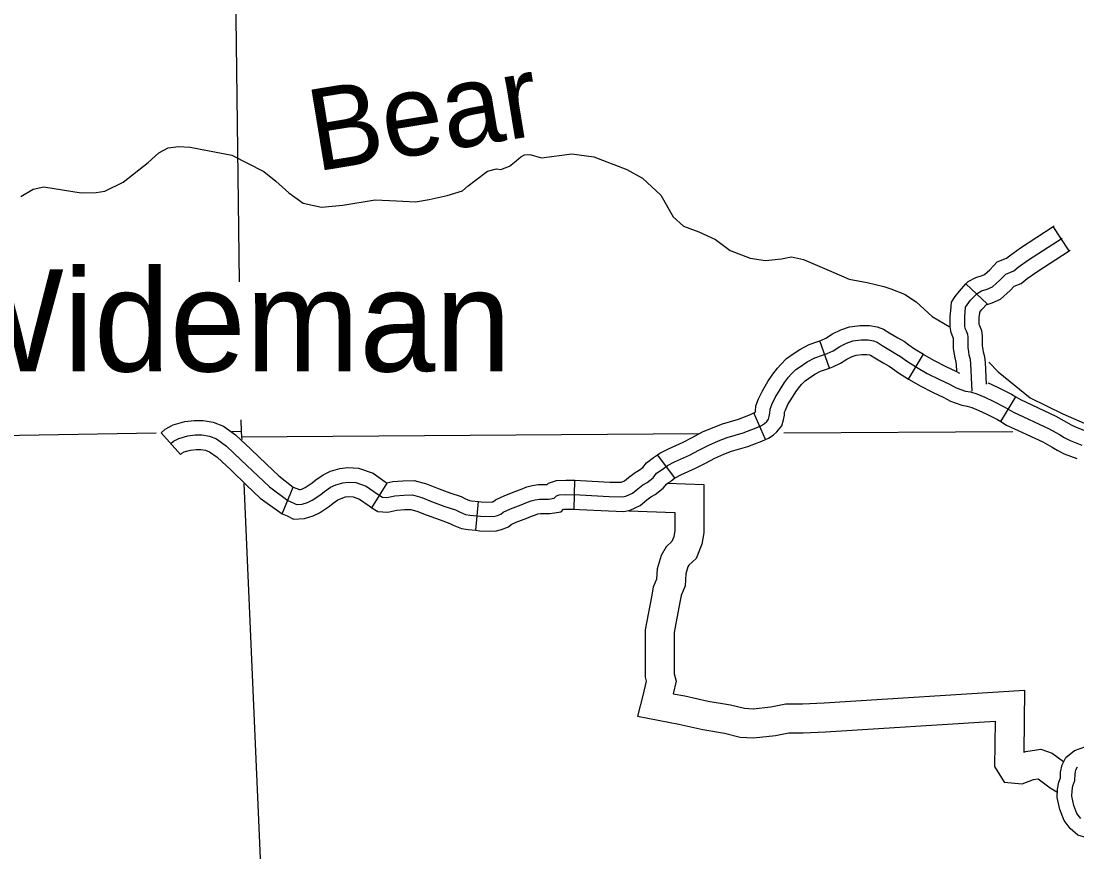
# Model space of a CAD drawing. Extents: x 1377389 to 1380723, y 1168351 to 1170484.
# Drawn here: x 1379498.1 to 1379607.3, y 1169386.1 to 1169472.1 of the extents above; entities that cross this region are included whole.
import ezdxf

# ---------------------------------------------------------------- set-up
doc = ezdxf.new("R2010")
doc.units = 0
doc.layers.add('B_Fill', color=7, linetype='Continuous')

msp = doc.modelspace()

# ---------------------------------------------------------------- linework, layer by layer
at = {"layer": 'B_Fill'}
for p, q in [((1379606.51, 1169448.32), (1379604.88, 1169450.84)), ((1379598.03, 1169442.84), (1379595.84, 1169444.89)), ((1379581.73, 1169436.17), (1379580.72, 1169439)), ((1379589.89, 1169435.05), (1379591.46, 1169437.61)), ((1379599.46, 1169430.64), (1379601.01, 1169433.21)), ((1379575.09, 1169428.79), (1379573.89, 1169431.54)), ((1379514.55, 1169427.24), (1379512.55, 1169429.49)), ((1379565.72, 1169424.81), (1379563.92, 1169427.21)), ((1379525.09, 1169421.09), (1379526.23, 1169423.87)), ((1379534.37, 1169421.73), (1379535.96, 1169424.27)), ((1379555.3, 1169421.57), (1379555.37, 1169424.57)), ((1379545.13, 1169419.39), (1379545.41, 1169422.38))]:
    msp.add_line(p, q, dxfattribs=at)
for points in [[(1379519.89, 1169505.3), (1379520.64, 1169445.12)], [(1379508.64, 1169455.42), (1379511.2, 1169457.48), (1379512.33, 1169458.47), (1379513.28, 1169458.98), (1379514.35, 1169459.13), (1379515.55, 1169459.04), (1379519.89, 1169458.24), (1379523.18, 1169456.52), (1379524.44, 1169455.52), (1379525.76, 1169454.31), (1379527.26, 1169453.27), (1379529.15, 1169452.84), (1379531.35, 1169453.06), (1379534.69, 1169453.59), (1379536.93, 1169453.49), (1379538.89, 1169453.38), (1379540.28, 1169453.62), (1379542.15, 1169454.04), (1379543.74, 1169454.52), (1379544.32, 1169455.06), (1379545.07, 1169455.6), (1379546.32, 1169456.56), (1379547.27, 1169456.82), (1379547.71, 1169456.75), (1379548.62, 1169457.1), (1379549.29, 1169457.64), (1379549.79, 1169458.06), (1379550.15, 1169458.27), (1379550.71, 1169458.28), (1379551.92, 1169457.95), (1379555.06, 1169458.36), (1379557.35, 1169458.06), (1379560.74, 1169456.75), (1379562.37, 1169455.83), (1379564.25, 1169454.08), (1379565.55, 1169451.83), (1379566.62, 1169450.86), (1379568.19, 1169450.3), (1379569.93, 1169449.5), (1379571.45, 1169448.34), (1379573.51, 1169447.55), (1379575.11, 1169447.32), (1379576.75, 1169447.48), (1379577.78, 1169447.71), (1379579.03, 1169447.43), (1379581.94, 1169446.18), (1379583.76, 1169445.39), (1379585.61, 1169445.04), (1379587.34, 1169444.64), (1379588.06, 1169444.38), (1379589.48, 1169443.82), (1379590.7, 1169443.05), (1379592.34, 1169441.53), (1379594.09, 1169440.5)], [(1379498.05, 1169453.95), (1379499.32, 1169454.7), (1379500.41, 1169454.93), (1379504.28, 1169454.34), (1379505.82, 1169454.36), (1379506.73, 1169454.51), (1379508.64, 1169455.42)], [(1379595.84, 1169444.89), (1379596.06, 1169445.13), (1379596.88, 1169445.57), (1379597.52, 1169445.76), (1379597.77, 1169445.87), (1379598.31, 1169446.35), (1379599.08, 1169447.18), (1379600.03, 1169447.56), (1379600.35, 1169447.82), (1379601.48, 1169448.64), (1379604.88, 1169450.84)], [(1379604.88, 1169450.84), (1379604.98, 1169450.9)], [(1379596.48, 1169433.8), (1379596.36, 1169436.64), (1379596.31, 1169437.06), (1379596.19, 1169437.53), (1379596.14, 1169437.87), (1379596.06, 1169438.33), (1379596.06, 1169438.97), (1379596.06, 1169439.39), (1379596.02, 1169439.65), (1379595.89, 1169439.99), (1379595.76, 1169440.28), (1379595.72, 1169440.54), (1379595.72, 1169441.51), (1379595.76, 1169441.98), (1379595.81, 1169442.48), (1379595.98, 1169442.74), (1379596.31, 1169443.2), (1379596.99, 1169443.92), (1379597.46, 1169444.18), (1379598.05, 1169444.35), (1379598.6, 1169444.6), (1379599.36, 1169445.28), (1379599.95, 1169445.91), (1379600.8, 1169446.25), (1379601.26, 1169446.63), (1379602.32, 1169447.4), (1379605.79, 1169449.64)], [(1379597.92, 1169442.72), (1379598.03, 1169442.78), (1379598.57, 1169442.94), (1379599.43, 1169443.33), (1379600.41, 1169444.2), (1379600.82, 1169444.65), (1379601.57, 1169444.95), (1379602.18, 1169445.44), (1379603.17, 1169446.16), (1379606.51, 1169448.32)], [(1379606.51, 1169448.32), (1379606.61, 1169448.38)], [(1379594.89, 1169435.88), (1379594.86, 1169436.53), (1379594.83, 1169436.79), (1379594.71, 1169437.24), (1379594.66, 1169437.64), (1379594.56, 1169438.2), (1379594.56, 1169438.97), (1379594.56, 1169439.26), (1379594.5, 1169439.43), (1379594.31, 1169439.86), (1379594.22, 1169440.41), (1379594.22, 1169441.58), (1379594.27, 1169442.11), (1379594.34, 1169442.99), (1379594.74, 1169443.6), (1379595.16, 1169444.16), (1379595.84, 1169444.89)], [(1379597.95, 1169434.52), (1379597.85, 1169436.75), (1379597.79, 1169437.34), (1379597.66, 1169437.82), (1379597.63, 1169438.1), (1379597.56, 1169438.47), (1379597.56, 1169438.97), (1379597.56, 1169439.52), (1379597.47, 1169440.04), (1379597.28, 1169440.54), (1379597.22, 1169440.69), (1379597.22, 1169441.44), (1379597.26, 1169441.85), (1379597.27, 1169441.97), (1379597.47, 1169442.25), (1379598.03, 1169442.84)], [(1379580.72, 1169439), (1379580.9, 1169439.06), (1379581.35, 1169439.29), (1379582.04, 1169439.74), (1379582.91, 1169440.15), (1379583.78, 1169440.47), (1379584.89, 1169440.6), (1379585.87, 1169440.6), (1379586.67, 1169440.45), (1379587.3, 1169440.22), (1379587.97, 1169439.8), (1379588.79, 1169439.31), (1379589.47, 1169438.92), (1379589.94, 1169438.6), (1379590.52, 1169438.18), (1379591.46, 1169437.61)], [(1379525.66, 1169422.48), (1379526.23, 1169422.24), (1379526.57, 1169422.07), (1379527.15, 1169422.11), (1379527.72, 1169422.28), (1379528.2, 1169422.51), (1379529.08, 1169423.09), (1379529.45, 1169423.4), (1379530.1, 1169423.84), (1379530.64, 1169424.11), (1379531.35, 1169424.31), (1379531.93, 1169424.38), (1379532.71, 1169424.35), (1379533.79, 1169423.97), (1379534.91, 1169423.16), (1379535.45, 1169422.82), (1379535.93, 1169422.79), (1379536.74, 1169422.96), (1379537.66, 1169423.02), (1379538.57, 1169423.06), (1379539.52, 1169422.79), (1379540.54, 1169422.38), (1379541.93, 1169421.87), (1379543.01, 1169421.5), (1379543.42, 1169421.29), (1379544.06, 1169421.02), (1379544.5, 1169420.95), (1379545.59, 1169420.85), (1379546.94, 1169420.82), (1379547.35, 1169420.92), (1379547.72, 1169421.06), (1379547.96, 1169421.26), (1379548.71, 1169421.6), (1379549.83, 1169422.04), (1379550.31, 1169422.24), (1379550.85, 1169422.45), (1379551.26, 1169422.55), (1379551.7, 1169422.62), (1379552.65, 1169422.62), (1379553.22, 1169422.72), (1379553.46, 1169422.96), (1379553.76, 1169423.06), (1379554.44, 1169423.09), (1379555.9, 1169423.06), (1379558.92, 1169422.89), (1379560.31, 1169422.85), (1379560.64, 1169422.92), (1379561.32, 1169423.23), (1379561.87, 1169423.7), (1379562.41, 1169424.11), (1379562.85, 1169424.35), (1379563.46, 1169424.82), (1379563.83, 1169425.3), (1379564.41, 1169425.7), (1379564.95, 1169426.11), (1379565.69, 1169426.48), (1379567.22, 1169427.16), (1379568.2, 1169427.67), (1379569.22, 1169428.21), (1379570.24, 1169428.65), (1379571.12, 1169428.99), (1379572.78, 1169429.47), (1379574.13, 1169430.01), (1379574.68, 1169430.25), (1379574.98, 1169430.45), (1379575.22, 1169430.66), (1379575.42, 1169430.89), (1379575.49, 1169431.16), (1379575.56, 1169431.5), (1379575.59, 1169431.94), (1379575.76, 1169432.42), (1379576.1, 1169433.13), (1379576.61, 1169433.98), (1379577.08, 1169434.69), (1379577.49, 1169435.24), (1379577.76, 1169435.54), (1379578.24, 1169436.02), (1379578.71, 1169436.35), (1379579.42, 1169436.83), (1379580.2, 1169437.24), (1379581.01, 1169437.51), (1379581.49, 1169437.68), (1379582.1, 1169437.98), (1379582.78, 1169438.42), (1379583.49, 1169438.76), (1379584.13, 1169439), (1379584.98, 1169439.1), (1379585.73, 1169439.1), (1379586.27, 1169439), (1379586.64, 1169438.87), (1379587.18, 1169438.53), (1379588.03, 1169438.02), (1379588.67, 1169437.64), (1379589.08, 1169437.37), (1379589.69, 1169436.93), (1379590.74, 1169436.29), (1379591.83, 1169435.64), (1379593.11, 1169435), (1379594.13, 1169434.52), (1379594.84, 1169434.15), (1379595.81, 1169433.81)], [(1379573.89, 1169431.54), (1379573.95, 1169431.57), (1379574.05, 1169431.64), (1379574.07, 1169431.71), (1379574.11, 1169432.26), (1379574.37, 1169433), (1379574.78, 1169433.84), (1379575.34, 1169434.78), (1379575.86, 1169435.56), (1379576.33, 1169436.18), (1379576.67, 1169436.57), (1379577.26, 1169437.16), (1379577.86, 1169437.59), (1379578.66, 1169438.12), (1379579.61, 1169438.62), (1379580.52, 1169438.93), (1379580.72, 1169439)], [(1379581.73, 1169436.17), (1379582.08, 1169436.3), (1379582.85, 1169436.68), (1379583.51, 1169437.11), (1379584.07, 1169437.38), (1379584.49, 1169437.53), (1379585.07, 1169437.6), (1379585.59, 1169437.6), (1379585.87, 1169437.55), (1379585.98, 1169437.51), (1379586.4, 1169437.25), (1379587.27, 1169436.72), (1379587.88, 1169436.37), (1379588.23, 1169436.14), (1379588.86, 1169435.68), (1379589.89, 1169435.05)], [(1379591.46, 1169437.61), (1379591.52, 1169437.57), (1379592.55, 1169436.96), (1379593.77, 1169436.35), (1379594.8, 1169435.87), (1379595.17, 1169435.67)], [(1379598.22, 1169436.79), (1379599.17, 1169435.78), (1379602.48, 1169433.11), (1379605.85, 1169431.44), (1379609.16, 1169430)], [(1379575.09, 1169428.79), (1379575.4, 1169428.93), (1379575.89, 1169429.25), (1379576.28, 1169429.59), (1379576.79, 1169430.19), (1379576.95, 1169430.84), (1379577.05, 1169431.3), (1379577.07, 1169431.63), (1379577.15, 1169431.84), (1379577.42, 1169432.42), (1379577.88, 1169433.18), (1379578.31, 1169433.83), (1379578.65, 1169434.29), (1379578.85, 1169434.51), (1379579.21, 1169434.87), (1379579.56, 1169435.12), (1379580.19, 1169435.54), (1379580.79, 1169435.85), (1379581.5, 1169436.09), (1379581.73, 1169436.17)], [(1379589.89, 1169435.05), (1379589.97, 1169435), (1379591.11, 1169434.33), (1379592.46, 1169433.65), (1379593.47, 1169433.18), (1379594.24, 1169432.77), (1379595.42, 1169432.36), (1379595.95, 1169432.25), (1379596.45, 1169432.1), (1379597.17, 1169431.79), (1379598.01, 1169431.41), (1379599.09, 1169430.87), (1379599.46, 1169430.64)], [(1379598.1, 1169434.66), (1379598.38, 1169434.54), (1379599.31, 1169434.11), (1379600.54, 1169433.5), (1379601.01, 1169433.21)], [(1379595.81, 1169433.81), (1379596.32, 1169433.71), (1379596.96, 1169433.51), (1379597.78, 1169433.17), (1379598.66, 1169432.76), (1379599.81, 1169432.18), (1379600.76, 1169431.61), (1379604.46, 1169429.88), (1379605.51, 1169429.3), (1379606.01, 1169428.99), (1379606.62, 1169428.69), (1379607.84, 1169428.21)], [(1379601.01, 1169433.21), (1379601.47, 1169432.93), (1379605.13, 1169431.21), (1379606.25, 1169430.6), (1379606.74, 1169430.31), (1379607.23, 1169430.06), (1379608.39, 1169429.61)], [(1379563.92, 1169427.21), (1379564.16, 1169427.39), (1379565.05, 1169427.84), (1379566.57, 1169428.51), (1379567.51, 1169429), (1379568.57, 1169429.57), (1379569.67, 1169430.04), (1379570.64, 1169430.42), (1379572.29, 1169430.89), (1379573.55, 1169431.39), (1379573.89, 1169431.54)], [(1379512.55, 1169429.49), (1379512.98, 1169429.86), (1379513.82, 1169430.31), (1379515.02, 1169430.64), (1379515.99, 1169430.76), (1379516.91, 1169430.76), (1379517.95, 1169430.59), (1379519.01, 1169430.17), (1379520.27, 1169429.27), (1379521.85, 1169427.79), (1379523.46, 1169426.25)], [(1379520.82, 1169430.81), (1379520.84, 1169429.62), (1379520.89, 1169429.08), (1379520.9, 1169428.8)], [(1379599.46, 1169430.64), (1379600.05, 1169430.28), (1379603.78, 1169428.54), (1379604.76, 1169428), (1379605.29, 1169427.68), (1379606.02, 1169427.32), (1379607.3, 1169426.82)], [(1379512.06, 1169429.46), (1379469.58, 1169428.72)], [(1379513.55, 1169428.36), (1379513.84, 1169428.62), (1379514.38, 1169428.91), (1379515.31, 1169429.17), (1379516.08, 1169429.26), (1379516.78, 1169429.26), (1379517.55, 1169429.13), (1379518.29, 1169428.85), (1379519.32, 1169428.11), (1379520.82, 1169426.7), (1379523.77, 1169423.88), (1379525.66, 1169422.48)], [(1379520.84, 1169429.62), (1379519.86, 1169429.6)], [(1379520.84, 1169429.62), (1379520.01, 1169429.6)], [(1379520.89, 1169429.08), (1379568.19, 1169429.41)], [(1379576.99, 1169429.47), (1379600.7, 1169429.63)], [(1379565.72, 1169424.81), (1379565.74, 1169424.83), (1379566.34, 1169425.13), (1379567.87, 1169425.81), (1379568.9, 1169426.34), (1379569.87, 1169426.86), (1379570.8, 1169427.27), (1379571.59, 1169427.57), (1379573.26, 1169428.05), (1379574.71, 1169428.63), (1379575.09, 1169428.79)], [(1379514.55, 1169427.24), (1379514.7, 1169427.38), (1379514.94, 1169427.51), (1379515.6, 1169427.69), (1379516.17, 1169427.76), (1379516.66, 1169427.76), (1379517.15, 1169427.68), (1379517.57, 1169427.52), (1379518.36, 1169426.95), (1379519.79, 1169425.61), (1379521.39, 1169424.08)], [(1379555.37, 1169424.57), (1379555.96, 1169424.56), (1379558.98, 1169424.39), (1379560.18, 1169424.36), (1379560.18, 1169424.36), (1379560.5, 1169424.5), (1379560.92, 1169424.87), (1379561.6, 1169425.38), (1379562.03, 1169425.61), (1379562.39, 1169425.89), (1379562.79, 1169426.39), (1379563.52, 1169426.92), (1379563.92, 1169427.21)], [(1379523.46, 1169426.25), (1379524.74, 1169425.02), (1379526.23, 1169423.87)], [(1379526.23, 1169423.87), (1379526.86, 1169423.61), (1379526.88, 1169423.59), (1379526.89, 1169423.59), (1379527.17, 1169423.68), (1379527.45, 1169423.82), (1379528.19, 1169424.3), (1379528.55, 1169424.6), (1379529.33, 1169425.13), (1379530.09, 1169425.51), (1379531.06, 1169425.79), (1379531.87, 1169425.88), (1379532.99, 1169425.84), (1379534.49, 1169425.32), (1379535.75, 1169424.4), (1379535.96, 1169424.27)], [(1379555.3, 1169421.57), (1379555.84, 1169421.56), (1379558.86, 1169421.39), (1379560.44, 1169421.35), (1379561.11, 1169421.48), (1379562.14, 1169421.95), (1379562.81, 1169422.54), (1379563.22, 1169422.84), (1379563.67, 1169423.09), (1379564.52, 1169423.75), (1379564.88, 1169424.2), (1379565.29, 1169424.49), (1379565.72, 1169424.81)], [(1379521.1, 1169424.24), (1379525.54, 1169322.81)], [(1379521.39, 1169424.08), (1379522.8, 1169422.73), (1379525.09, 1169421.09)], [(1379535.9, 1169424.31), (1379536.53, 1169424.44), (1379537.57, 1169424.52), (1379538.75, 1169424.56), (1379540.01, 1169424.21), (1379541.07, 1169423.78), (1379542.43, 1169423.28), (1379543.59, 1169422.88), (1379544.04, 1169422.66), (1379544.47, 1169422.48), (1379544.69, 1169422.44), (1379545.41, 1169422.38)], [(1379545.41, 1169422.38), (1379545.68, 1169422.35), (1379546.78, 1169422.32), (1379546.91, 1169422.36), (1379546.95, 1169422.37), (1379547.15, 1169422.54), (1379548.13, 1169422.98), (1379549.26, 1169423.43), (1379549.75, 1169423.63), (1379550.4, 1169423.88), (1379550.96, 1169424.02), (1379551.58, 1169424.12), (1379552.5, 1169424.12), (1379552.65, 1169424.27), (1379553.48, 1169424.54), (1379554.42, 1169424.59), (1379555.37, 1169424.57)], [(1379564.93, 1169424.27), (1379568.71, 1169424.13), (1379568.71, 1169419.13), (1379568.51, 1169417.94), (1379567.94, 1169416.46), (1379567.17, 1169415.77), (1379567.07, 1169415.61), (1379566.86, 1169414.87), (1379566.78, 1169413.64), (1379566.37, 1169412.64), (1379566.24, 1169411.96), (1379565.66, 1169408.81), (1379565.66, 1169406.81), (1379565.66, 1169405.44), (1379565.66, 1169404.55), (1379565.85, 1169403.76), (1379565.54, 1169402.48), (1379566.75, 1169402.25), (1379569.17, 1169401.72), (1379571.48, 1169401.33), (1379572.93, 1169400.97), (1379573.81, 1169400.91), (1379575.66, 1169401.12), (1379577.19, 1169401.44), (1379578.93, 1169401.44), (1379581.17, 1169401.52), (1379601.9, 1169402.84), (1379601.82, 1169396.42), (1379602.05, 1169396.51), (1379603.59, 1169396.75), (1379604.76, 1169396.31), (1379605.95, 1169395.45)], [(1379525.09, 1169421.09), (1379525.61, 1169420.88), (1379526.26, 1169420.55), (1379527.41, 1169420.62), (1379528.28, 1169420.88), (1379528.95, 1169421.21), (1379529.97, 1169421.88), (1379530.35, 1169422.19), (1379530.86, 1169422.54), (1379531.19, 1169422.7), (1379531.65, 1169422.84), (1379531.98, 1169422.88), (1379532.42, 1169422.86), (1379533.09, 1169422.63), (1379534.07, 1169421.91), (1379534.37, 1169421.73)], [(1379534.37, 1169421.73), (1379534.97, 1169421.35), (1379536.03, 1169421.27), (1379536.95, 1169421.47), (1379537.74, 1169421.53), (1379538.39, 1169421.55), (1379539.03, 1169421.36), (1379540, 1169420.98), (1379541.42, 1169420.46), (1379542.43, 1169420.11), (1379542.79, 1169419.93), (1379543.65, 1169419.57), (1379544.32, 1169419.46), (1379545.13, 1169419.39)], [(1379545.13, 1169419.39), (1379545.5, 1169419.35), (1379547.11, 1169419.31), (1379547.79, 1169419.48), (1379548.49, 1169419.74), (1379548.77, 1169419.98), (1379549.3, 1169420.22), (1379550.4, 1169420.65), (1379550.87, 1169420.85), (1379551.3, 1169421.01), (1379551.55, 1169421.08), (1379551.81, 1169421.12), (1379552.78, 1169421.12), (1379553.95, 1169421.32), (1379554.2, 1169421.58), (1379554.46, 1169421.59), (1379555.3, 1169421.57)], [(1379560.94, 1169421.41), (1379565.71, 1169421.24), (1379565.71, 1169419.37), (1379565.6, 1169418.73), (1379565.4, 1169418.22), (1379564.81, 1169417.69), (1379564.29, 1169416.78), (1379563.89, 1169415.39), (1379563.82, 1169414.33), (1379563.47, 1169413.5), (1379563.29, 1169412.5), (1379562.66, 1169409.09), (1379562.66, 1169406.81), (1379562.66, 1169405.44), (1379562.66, 1169404.18), (1379562.76, 1169403.76), (1379562.4, 1169402.29), (1379561.86, 1169400.14), (1379566.14, 1169399.31), (1379568.6, 1169398.77), (1379570.87, 1169398.39), (1379572.46, 1169397.99), (1379573.87, 1169397.9), (1379576.14, 1169398.15), (1379577.51, 1169398.44), (1379578.98, 1169398.44), (1379581.31, 1169398.52), (1379598.86, 1169399.64), (1379598.8, 1169394.94), (1379599.8, 1169393.33), (1379601.65, 1169393.15), (1379602.83, 1169393.6), (1379603.27, 1169393.67), (1379603.32, 1169393.65), (1379604.57, 1169392.74), (1379605.23, 1169392.33)], [(1379608.35, 1169387.56), (1379607.43, 1169387.82), (1379606.63, 1169388.51), (1379605.99, 1169389.35), (1379605.57, 1169390.49), (1379605.28, 1169391.73), (1379605.32, 1169392.59), (1379605.46, 1169393.33), (1379605.61, 1169393.77), (1379605.64, 1169394.36), (1379605.8, 1169395.11), (1379606.19, 1169395.89), (1379607.09, 1169396.6), (1379608.24, 1169397), (1379609.53, 1169397.07), (1379610.72, 1169397.11), (1379611.04, 1169397.12)], [(1379607.72, 1169389.55), (1379607.32, 1169390.08), (1379607, 1169390.92), (1379606.79, 1169391.86), (1379606.82, 1169392.42), (1379606.91, 1169392.95), (1379607.1, 1169393.48), (1379607.13, 1169394.17), (1379607.22, 1169394.61), (1379607.38, 1169394.92)]]:
    msp.add_lwpolyline(points, dxfattribs=at)

# ---------------------------------------------------------------- texts
msp.add_text('Bear', height=8.448, rotation=9.32, dxfattribs=at).set_placement((1379528.57, 1169456.52))
msp.add_text('Wideman', height=10.56, dxfattribs=at).set_placement((1379489.14, 1169435.83))

doc.saveas('drawing.dxf')
